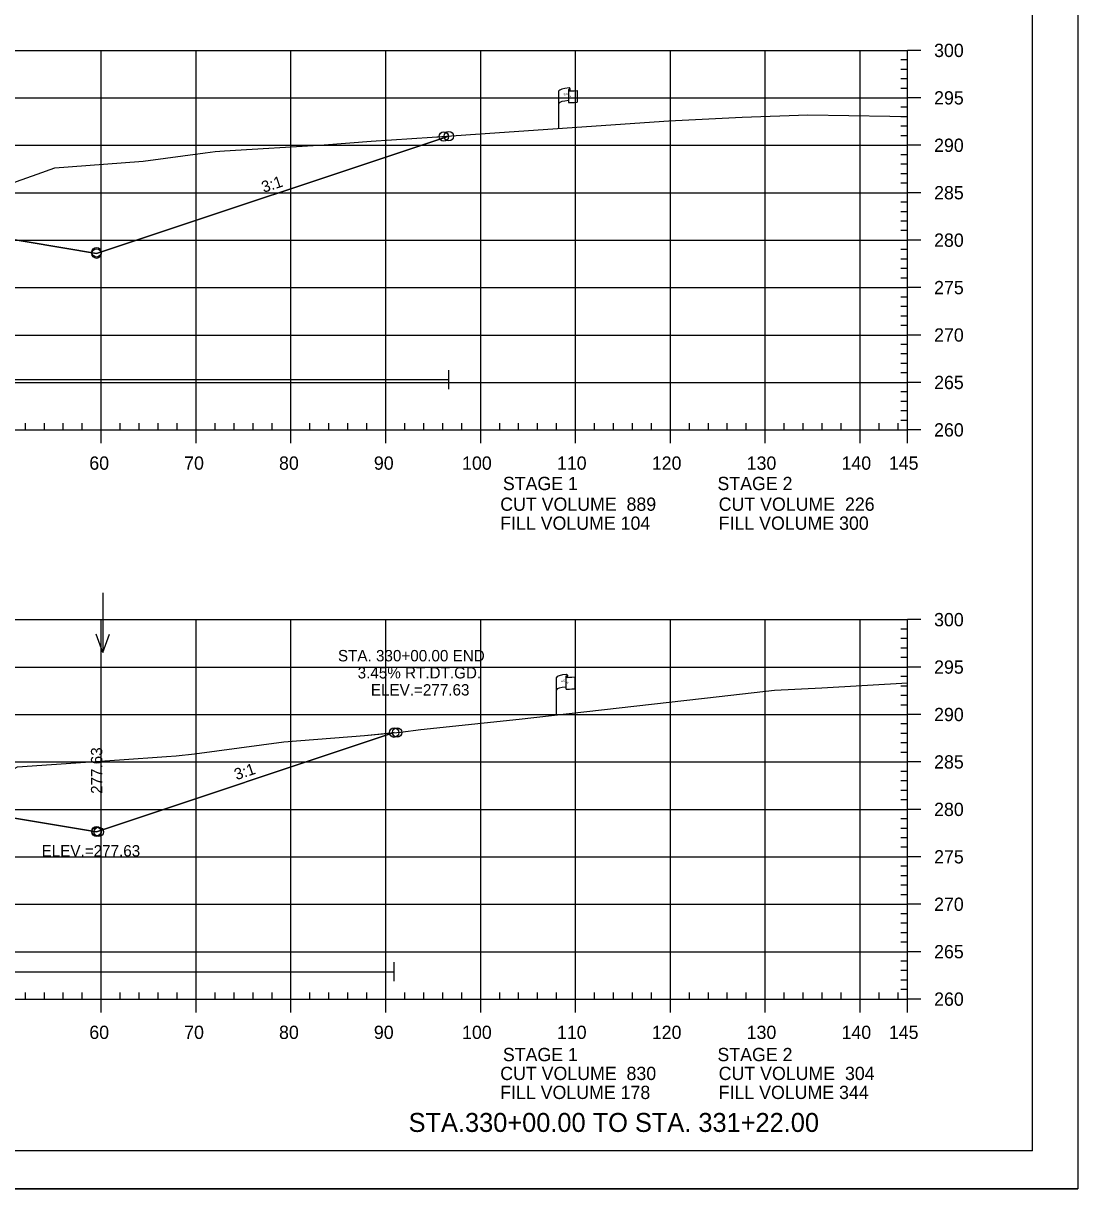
# Model space of a CAD drawing. Extents: x 1365647 to 1367999, y 387113 to 400173.
# Drawn here: x 1365945.9 to 1366057, y 399746.3 to 399869.2 of the extents above; entities that cross this region are included whole.
import ezdxf

# ---------------------------------------------------------------- set-up
doc = ezdxf.new("R2010")
doc.units = 0
for name, color, linetype in [('E_Existing ROW', 7, 'Continuous'), ('R_Axis', 7, 'Continuous'), ('R_Axis Annot', 7, 'Continuous'), ('R_Border', 7, 'Continuous'), ('R_Border Notes', 7, 'Continuous'), ('R_Contours', 7, 'Continuous'), ('R_Draft', 7, 'Continuous'), ('R_Exist Surface', 7, 'Continuous'), ('R_Fin Surface', 7, 'Continuous'), ('R_Fin Surface Annot', 7, 'Continuous'), ('R_Grid', 7, 'Continuous'), ('R_No Plot', 7, 'Continuous'), ('R_Water', 7, 'Continuous'), ('R_Water Annot', 7, 'Continuous')]:
    doc.layers.add(name, color=color, linetype=linetype)

msp = doc.modelspace()

# ---------------------------------------------------------------- linework, layer by layer
at = {"layer": 'E_Existing ROW'}
for p, q in [((1366003.34, 399862.13), (1366003.34, 399862.12)), ((1366003.34, 399862.12), (1366003.34, 399860.89)), ((1366003.5, 399862.29), (1366003.5, 399862.05)), ((1366004.27, 399862.09), (1366004.27, 399860.85)), ((1366002.34, 399858.09), (1366002.34, 399862.04)), ((1366002.07, 399796.27), (1366002.07, 399800.22)), ((1366003.06, 399800.31), (1366003.06, 399800.3)), ((1366003.06, 399800.3), (1366003.06, 399799.07)), ((1366003.23, 399800.47), (1366003.23, 399800.23)), ((1366004, 399800.27), (1366004, 399799.03))]:
    msp.add_line(p, q, dxfattribs=at)
for centre, radius, start, end in [((1366003.41, 399862.13), 0.078, 88.6458, 274.2828), ((1366003.42, 399862.29), 0.0783, 263.0712, 93.9564), ((1366003.41, 399860.89), 0.0783, 180, 273.9564), ((1366003.14, 399800.31), 0.078, 88.6458, 274.2828), ((1366003.15, 399800.47), 0.0783, 263.0712, 93.9564), ((1366003.14, 399799.07), 0.0783, 180, 273.9564)]:
    msp.add_arc(centre, radius, start, end, dxfattribs=at)
for centre, major_axis, ratio, start_param, end_param in [((1366003.92, 399862.08), (-1.58, -0.04), 0.19887, 5.030368, 6.283185), ((1366004.63, 399862.2), (-1.23, -0.13), 0.052933, 0.159456, 1.268315), ((1366003.92, 399860.76), (-1.58, -0.04), 0.19887, 5.083035, 6.194897), ((1366004.63, 399860.96), (-1.23, -0.13), 0.052933, 0.159456, 1.268315), ((1366003.65, 399800.26), (-1.58, -0.04), 0.19887, 5.030368, 6.283185), ((1366004.36, 399800.38), (-1.23, -0.13), 0.052933, 0.159456, 1.268315), ((1366003.64, 399798.94), (-1.58, -0.04), 0.19887, 5.083035, 6.194897), ((1366004.36, 399799.14), (-1.23, -0.13), 0.052933, 0.159456, 1.268315)]:
    msp.add_ellipse(centre, major_axis=major_axis, ratio=ratio, start_param=start_param, end_param=end_param, dxfattribs=at)
at = {"layer": 'R_Axis'}
for p, q in [((1366039.09, 399826.32), (1366039.09, 399866.32)), ((1366040.49, 399866.32), (1366039.09, 399866.32)), ((1366039.09, 399865.32), (1366038.39, 399865.32)), ((1366039.09, 399864.32), (1366038.39, 399864.32)), ((1366039.09, 399863.32), (1366038.39, 399863.32)), ((1366039.09, 399862.32), (1366038.39, 399862.32)), ((1366040.49, 399861.32), (1366039.09, 399861.32)), ((1366039.09, 399860.32), (1366038.39, 399860.32)), ((1366039.09, 399859.32), (1366038.39, 399859.32)), ((1366039.09, 399858.32), (1366038.39, 399858.32)), ((1366039.09, 399857.32), (1366038.39, 399857.32)), ((1366040.49, 399856.32), (1366039.09, 399856.32)), ((1366039.09, 399855.32), (1366038.39, 399855.32)), ((1366039.09, 399854.32), (1366038.39, 399854.32)), ((1366039.09, 399853.32), (1366038.39, 399853.32)), ((1366039.09, 399852.32), (1366038.39, 399852.32)), ((1366040.49, 399851.32), (1366039.09, 399851.32)), ((1366039.09, 399850.32), (1366038.39, 399850.32)), ((1366039.09, 399849.32), (1366038.39, 399849.32)), ((1366039.09, 399848.32), (1366038.39, 399848.32)), ((1366039.09, 399847.32), (1366038.39, 399847.32)), ((1366040.49, 399846.32), (1366039.09, 399846.32)), ((1366039.09, 399845.32), (1366038.39, 399845.32)), ((1366039.09, 399844.32), (1366038.39, 399844.32)), ((1366039.09, 399843.32), (1366038.39, 399843.32)), ((1366039.09, 399842.32), (1366038.39, 399842.32)), ((1366040.49, 399841.32), (1366039.09, 399841.32)), ((1366039.09, 399840.32), (1366038.39, 399840.32)), ((1366039.09, 399839.32), (1366038.39, 399839.32)), ((1366039.09, 399838.32), (1366038.39, 399838.32)), ((1366039.09, 399837.32), (1366038.39, 399837.32)), ((1366040.49, 399836.32), (1366039.09, 399836.32)), ((1366039.09, 399835.32), (1366038.39, 399835.32)), ((1366039.09, 399834.32), (1366038.39, 399834.32)), ((1366039.09, 399833.32), (1366038.39, 399833.32)), ((1366039.09, 399832.32), (1366038.39, 399832.32)), ((1366039.09, 399830.32), (1366038.39, 399830.32)), ((1366040.49, 399831.32), (1366039.09, 399831.32)), ((1366039.09, 399829.32), (1366038.39, 399829.32)), ((1366039.09, 399828.32), (1366038.39, 399828.32)), ((1365946.09, 399826.32), (1365946.09, 399827.02)), ((1365948.09, 399826.32), (1365948.09, 399827.02)), ((1365950.09, 399826.32), (1365950.09, 399827.02)), ((1365952.09, 399826.32), (1365952.09, 399827.02)), ((1365956.09, 399826.32), (1365956.09, 399827.02)), ((1365958.09, 399826.32), (1365958.09, 399827.02)), ((1365960.09, 399826.32), (1365960.09, 399827.02)), ((1365962.09, 399826.32), (1365962.09, 399827.02)), ((1365966.09, 399826.32), (1365966.09, 399827.02)), ((1365968.09, 399826.32), (1365968.09, 399827.02)), ((1365970.09, 399826.32), (1365970.09, 399827.02)), ((1365972.09, 399826.32), (1365972.09, 399827.02)), ((1365976.09, 399826.32), (1365976.09, 399827.02)), ((1365978.09, 399826.32), (1365978.09, 399827.02)), ((1365980.09, 399826.32), (1365980.09, 399827.02)), ((1365982.09, 399826.32), (1365982.09, 399827.02)), ((1365986.09, 399826.32), (1365986.09, 399827.02)), ((1365988.09, 399826.32), (1365988.09, 399827.02)), ((1365990.09, 399826.32), (1365990.09, 399827.02)), ((1365992.09, 399826.32), (1365992.09, 399827.02)), ((1365996.09, 399826.32), (1365996.09, 399827.02)), ((1365998.09, 399826.32), (1365998.09, 399827.02)), ((1366000.09, 399826.32), (1366000.09, 399827.02)), ((1366002.09, 399826.32), (1366002.09, 399827.02)), ((1366006.09, 399826.32), (1366006.09, 399827.02)), ((1366008.09, 399826.32), (1366008.09, 399827.02)), ((1366010.09, 399826.32), (1366010.09, 399827.02)), ((1366012.09, 399826.32), (1366012.09, 399827.02)), ((1366016.09, 399826.32), (1366016.09, 399827.02)), ((1366018.09, 399826.32), (1366018.09, 399827.02)), ((1366020.09, 399826.32), (1366020.09, 399827.02)), ((1366022.09, 399826.32), (1366022.09, 399827.02)), ((1366026.09, 399826.32), (1366026.09, 399827.02)), ((1366028.09, 399826.32), (1366028.09, 399827.02)), ((1366030.09, 399826.32), (1366030.09, 399827.02)), ((1366032.09, 399826.32), (1366032.09, 399827.02)), ((1366036.09, 399826.32), (1366036.09, 399827.02)), ((1366038.09, 399826.32), (1366038.09, 399827.02)), ((1366039.09, 399827.32), (1366038.39, 399827.32)), ((1365749.09, 399826.32), (1366039.09, 399826.32)), ((1365954.09, 399824.92), (1365954.09, 399826.32)), ((1365964.09, 399824.92), (1365964.09, 399826.32)), ((1365974.09, 399824.92), (1365974.09, 399826.32)), ((1365984.09, 399824.92), (1365984.09, 399826.32)), ((1365994.09, 399824.92), (1365994.09, 399826.32)), ((1366004.09, 399824.92), (1366004.09, 399826.32)), ((1366014.09, 399824.92), (1366014.09, 399826.32)), ((1366024.09, 399824.92), (1366024.09, 399826.32)), ((1366034.09, 399824.92), (1366034.09, 399826.32)), ((1366039.09, 399824.92), (1366039.09, 399826.32)), ((1366040.49, 399826.32), (1366039.09, 399826.32)), ((1366039.09, 399766.32), (1366039.09, 399806.32)), ((1366040.49, 399806.32), (1366039.09, 399806.32)), ((1366039.09, 399805.32), (1366038.39, 399805.32)), ((1366039.09, 399804.32), (1366038.39, 399804.32)), ((1366039.09, 399803.32), (1366038.39, 399803.32)), ((1366039.09, 399802.32), (1366038.39, 399802.32)), ((1366040.49, 399801.32), (1366039.09, 399801.32)), ((1366039.09, 399800.32), (1366038.39, 399800.32)), ((1366039.09, 399799.32), (1366038.39, 399799.32)), ((1366039.09, 399798.32), (1366038.39, 399798.32)), ((1366039.09, 399797.32), (1366038.39, 399797.32)), ((1366040.49, 399796.32), (1366039.09, 399796.32)), ((1366039.09, 399795.32), (1366038.39, 399795.32)), ((1366039.09, 399794.32), (1366038.39, 399794.32)), ((1366039.09, 399793.32), (1366038.39, 399793.32)), ((1366039.09, 399792.32), (1366038.39, 399792.32)), ((1366040.49, 399791.32), (1366039.09, 399791.32)), ((1366039.09, 399790.32), (1366038.39, 399790.32)), ((1366039.09, 399789.32), (1366038.39, 399789.32)), ((1366039.09, 399788.32), (1366038.39, 399788.32)), ((1366039.09, 399787.32), (1366038.39, 399787.32)), ((1366040.49, 399786.32), (1366039.09, 399786.32)), ((1366039.09, 399785.32), (1366038.39, 399785.32)), ((1366039.09, 399784.32), (1366038.39, 399784.32)), ((1366039.09, 399783.32), (1366038.39, 399783.32)), ((1366039.09, 399782.32), (1366038.39, 399782.32)), ((1366040.49, 399781.32), (1366039.09, 399781.32)), ((1366039.09, 399780.32), (1366038.39, 399780.32)), ((1366039.09, 399779.32), (1366038.39, 399779.32)), ((1366039.09, 399778.32), (1366038.39, 399778.32)), ((1366039.09, 399777.32), (1366038.39, 399777.32)), ((1366040.49, 399776.32), (1366039.09, 399776.32)), ((1366039.09, 399775.32), (1366038.39, 399775.32)), ((1366039.09, 399774.32), (1366038.39, 399774.32)), ((1366039.09, 399773.32), (1366038.39, 399773.32)), ((1366039.09, 399772.32), (1366038.39, 399772.32)), ((1366040.49, 399771.32), (1366039.09, 399771.32)), ((1366039.09, 399770.32), (1366038.39, 399770.32)), ((1366039.09, 399769.32), (1366038.39, 399769.32)), ((1366039.09, 399768.32), (1366038.39, 399768.32)), ((1365749.09, 399766.32), (1366039.09, 399766.32)), ((1365946.09, 399766.32), (1365946.09, 399767.02)), ((1365948.09, 399766.32), (1365948.09, 399767.02)), ((1365950.09, 399766.32), (1365950.09, 399767.02)), ((1365952.09, 399766.32), (1365952.09, 399767.02)), ((1365954.09, 399764.92), (1365954.09, 399766.32)), ((1365956.09, 399766.32), (1365956.09, 399767.02)), ((1365958.09, 399766.32), (1365958.09, 399767.02)), ((1365960.09, 399766.32), (1365960.09, 399767.02)), ((1365962.09, 399766.32), (1365962.09, 399767.02)), ((1365964.09, 399764.92), (1365964.09, 399766.32)), ((1365966.09, 399766.32), (1365966.09, 399767.02)), ((1365968.09, 399766.32), (1365968.09, 399767.02)), ((1365970.09, 399766.32), (1365970.09, 399767.02)), ((1365972.09, 399766.32), (1365972.09, 399767.02)), ((1365974.09, 399764.92), (1365974.09, 399766.32)), ((1365976.09, 399766.32), (1365976.09, 399767.02)), ((1365978.09, 399766.32), (1365978.09, 399767.02)), ((1365980.09, 399766.32), (1365980.09, 399767.02)), ((1365982.09, 399766.32), (1365982.09, 399767.02)), ((1365984.09, 399764.92), (1365984.09, 399766.32)), ((1365986.09, 399766.32), (1365986.09, 399767.02)), ((1365988.09, 399766.32), (1365988.09, 399767.02)), ((1365990.09, 399766.32), (1365990.09, 399767.02)), ((1365992.09, 399766.32), (1365992.09, 399767.02)), ((1365994.09, 399764.92), (1365994.09, 399766.32)), ((1365996.09, 399766.32), (1365996.09, 399767.02)), ((1365998.09, 399766.32), (1365998.09, 399767.02)), ((1366000.09, 399766.32), (1366000.09, 399767.02)), ((1366002.09, 399766.32), (1366002.09, 399767.02)), ((1366004.09, 399764.92), (1366004.09, 399766.32)), ((1366006.09, 399766.32), (1366006.09, 399767.02)), ((1366008.09, 399766.32), (1366008.09, 399767.02)), ((1366010.09, 399766.32), (1366010.09, 399767.02)), ((1366012.09, 399766.32), (1366012.09, 399767.02)), ((1366014.09, 399764.92), (1366014.09, 399766.32)), ((1366016.09, 399766.32), (1366016.09, 399767.02)), ((1366018.09, 399766.32), (1366018.09, 399767.02)), ((1366020.09, 399766.32), (1366020.09, 399767.02)), ((1366022.09, 399766.32), (1366022.09, 399767.02)), ((1366024.09, 399764.92), (1366024.09, 399766.32)), ((1366026.09, 399766.32), (1366026.09, 399767.02)), ((1366028.09, 399766.32), (1366028.09, 399767.02)), ((1366030.09, 399766.32), (1366030.09, 399767.02)), ((1366032.09, 399766.32), (1366032.09, 399767.02)), ((1366034.09, 399764.92), (1366034.09, 399766.32)), ((1366036.09, 399766.32), (1366036.09, 399767.02)), ((1366038.09, 399766.32), (1366038.09, 399767.02)), ((1366039.09, 399767.32), (1366038.39, 399767.32)), ((1366039.09, 399764.92), (1366039.09, 399766.32)), ((1366040.49, 399766.32), (1366039.09, 399766.32))]:
    msp.add_line(p, q, dxfattribs=at)
at = {"layer": 'R_Border'}
for q in [(1366052.27, 399955.78), (1365736.09, 399750.32)]:
    msp.add_line((1366052.27, 399750.32), q, dxfattribs=at)
at = {"layer": 'R_Contours'}
for points in [[(1365936.33, 399846.88), (1365940.59, 399850.17), (1365941.8, 399850.99), (1365944.2, 399852.07), (1365945.17, 399852.51), (1365947.34, 399853.27), (1365949.18, 399853.94), (1365952.47, 399854.19), (1365958.51, 399854.65), (1365965.03, 399855.53), (1365966.1, 399855.67), (1365967.07, 399855.74), (1365977.59, 399856.35), (1365982.55, 399856.74), (1365988.99, 399857.16), (1365990.73, 399857.28), (1365953.59, 399844.9), (1365942.47, 399846.76)], [(1365934.92, 399785.81), (1365939.16, 399787.4), (1365943.86, 399790.04), (1365945.26, 399790.8), (1365956, 399791.54), (1365960.98, 399791.88), (1365962, 399791.95), (1365963.93, 399792.19), (1365973.34, 399793.43), (1365981.85, 399794.11), (1365984.96, 399794.41), (1365953.6, 399783.95), (1365953.59, 399783.95), (1365943.46, 399785.64)]]:
    msp.add_lwpolyline(points, close=True, dxfattribs=at)
at = {"layer": 'R_Exist Surface'}
for points in [[(1365945.17, 399852.51), (1365947.34, 399853.27), (1365949.18, 399853.94), (1365952.47, 399854.19), (1365958.51, 399854.65), (1365965.03, 399855.53), (1365966.1, 399855.67), (1365967.07, 399855.74), (1365977.59, 399856.35), (1365982.55, 399856.74), (1365988.99, 399857.16), (1365996.06, 399857.65), (1366013.93, 399858.89), (1366021.64, 399859.27), (1366028.58, 399859.54), (1366037.23, 399859.37), (1366039.09, 399859.36)], [(1365945.26, 399790.8), (1365956, 399791.54), (1365960.98, 399791.88), (1365962, 399791.95), (1365963.93, 399792.19), (1365973.34, 399793.43), (1365981.85, 399794.11), (1365985.65, 399794.47), (1365987.79, 399794.73), (1365998.13, 399795.82), (1366019.22, 399798.23), (1366025.07, 399798.89), (1366030.05, 399799.14), (1366039.09, 399799.66)]]:
    msp.add_lwpolyline(points, dxfattribs=at)
at = {"layer": 'R_Fin Surface'}
for points in [[(1365813.18, 399842.86), (1365822.29, 399839.82), (1365834.59, 399843.92), (1365847.47, 399846.07), (1365856.59, 399847.59), (1365862.59, 399847.83), (1365864.59, 399847.87), (1365894.09, 399848.46), (1365923.59, 399848.54), (1365925.59, 399848.55), (1365931.59, 399848.57), (1365942.47, 399846.76), (1365953.59, 399844.9), (1365990.73, 399857.28)], [(1365801.78, 399779.73), (1365815.01, 399775.32), (1365834.59, 399781.85), (1365846.7, 399783.87), (1365856.59, 399785.52), (1365862.59, 399785.76), (1365864.59, 399785.81), (1365894.09, 399786.61), (1365923.59, 399787.4), (1365925.59, 399787.46), (1365931.59, 399787.62), (1365943.46, 399785.64), (1365953.59, 399783.95), (1365953.6, 399783.95), (1365984.96, 399794.41)]]:
    msp.add_lwpolyline(points, dxfattribs=at)
at = {"layer": 'R_Grid'}
for p, q in [((1365749.09, 399866.32), (1366039.09, 399866.32)), ((1365954.09, 399826.32), (1365954.09, 399866.32)), ((1365964.09, 399826.32), (1365964.09, 399866.32)), ((1365974.09, 399826.32), (1365974.09, 399866.32)), ((1365984.09, 399826.32), (1365984.09, 399866.32)), ((1365994.09, 399826.32), (1365994.09, 399866.32)), ((1366004.09, 399826.32), (1366004.09, 399866.32)), ((1366014.09, 399826.32), (1366014.09, 399866.32)), ((1366024.09, 399826.32), (1366024.09, 399866.32)), ((1366034.09, 399826.32), (1366034.09, 399866.32)), ((1366039.09, 399826.32), (1366039.09, 399866.32)), ((1365749.09, 399861.32), (1366039.09, 399861.32)), ((1365749.09, 399856.32), (1366039.09, 399856.32)), ((1365749.09, 399851.32), (1366039.09, 399851.32)), ((1365749.09, 399846.32), (1366039.09, 399846.32)), ((1365749.09, 399841.32), (1366039.09, 399841.32)), ((1365749.09, 399836.32), (1366039.09, 399836.32)), ((1365749.09, 399831.32), (1366039.09, 399831.32)), ((1365749.09, 399826.32), (1366039.09, 399826.32)), ((1365749.09, 399806.32), (1366039.09, 399806.32)), ((1365954.09, 399766.32), (1365954.09, 399806.32)), ((1365964.09, 399766.32), (1365964.09, 399806.32)), ((1365974.09, 399766.32), (1365974.09, 399806.32)), ((1365984.09, 399766.32), (1365984.09, 399806.32)), ((1365994.09, 399766.32), (1365994.09, 399806.32)), ((1366004.09, 399766.32), (1366004.09, 399806.32)), ((1366014.09, 399766.32), (1366014.09, 399806.32)), ((1366024.09, 399766.32), (1366024.09, 399806.32)), ((1366034.09, 399766.32), (1366034.09, 399806.32)), ((1366039.09, 399766.32), (1366039.09, 399806.32)), ((1365749.09, 399801.32), (1366039.09, 399801.32)), ((1365749.09, 399796.32), (1366039.09, 399796.32)), ((1365749.09, 399791.32), (1366039.09, 399791.32)), ((1365749.09, 399786.32), (1366039.09, 399786.32)), ((1365749.09, 399781.32), (1366039.09, 399781.32)), ((1365749.09, 399776.32), (1366039.09, 399776.32)), ((1365749.09, 399771.32), (1366039.09, 399771.32)), ((1365749.09, 399766.32), (1366039.09, 399766.32))]:
    msp.add_line(p, q, dxfattribs=at)
at = {"layer": 'R_No Plot'}
msp.add_line((1365723.69, 399746.34), (1366057.03, 399746.34), dxfattribs=at)
msp.add_lwpolyline([(1365723.69, 399959.68), (1366057.03, 399959.68), (1366057.03, 399746.34), (1365723.69, 399746.34)], close=True, dxfattribs=at)
for centre in [(1365990.2, 399857.24), (1365990.73, 399857.28), (1365990.73, 399857.28), (1365953.59, 399845.04), (1365953.59, 399844.9), (1365953.59, 399844.9), (1365984.96, 399794.41), (1365984.96, 399794.41), (1365985.28, 399794.43), (1365953.59, 399784.03), (1365953.59, 399783.95), (1365953.59, 399783.95), (1365953.6, 399783.95), (1365953.6, 399783.95), (1365953.82, 399783.95)]:
    msp.add_circle(centre, 0.5, dxfattribs=at)
at = {"layer": 'R_Water'}
for p, q in [((1365990.73, 399830.62), (1365990.73, 399832.62)), ((1365880.78, 399831.62), (1365990.73, 399831.62)), ((1365984.96, 399768.2), (1365984.96, 399770.2)), ((1365880.78, 399769.2), (1365984.96, 399769.2))]:
    msp.add_line(p, q, dxfattribs=at)
at = {"layer": 'R_Water Annot'}
for p, q in [((1365954.25, 399809.13), (1365954.25, 399802.85)), ((1365954.25, 399802.85), (1365953.55, 399804.77)), ((1365954.25, 399802.85), (1365954.95, 399804.77))]:
    msp.add_line(p, q, dxfattribs=at)

# ---------------------------------------------------------------- texts
at = {"layer": 'E_Existing ROW'}
for s, height, rotation, p in [('DWB 11-9-07', 0.001, 90, (1366003.5, 399862.05)), ('R ', 0.2, 9.9884, (1366002.86, 399861.54)), (' O', 0.2, 9.9884, (1366003.01, 399861.58)), ('W', 0.2, 351.1788, (1366003.34, 399861.42)), ('DWB 11-9-07', 0.001, 5.0717, (1366004.26, 399860.85)), ('DWB 11-9-07', 0.001, 90, (1366002.34, 399858.09)), ('R ', 0.2, 9.9884, (1366002.59, 399799.72)), (' O', 0.2, 9.9884, (1366002.73, 399799.76)), ('W', 0.2, 351.1788, (1366003.06, 399799.6)), ('DWB 11-9-07', 0.001, 90, (1366003.23, 399800.23)), ('DWB 11-9-07', 0.001, 5.0717, (1366003.99, 399799.03)), ('DWB 11-9-07', 0.001, 90, (1366002.07, 399796.27))]:
    msp.add_text(s, height=height, rotation=rotation, dxfattribs=at).set_placement(p)
at = {"layer": 'R_Axis Annot'}
for s, p in [('300', (1366041.89, 399865.62)), ('295', (1366041.89, 399860.62)), ('290', (1366041.89, 399855.62)), ('285', (1366041.89, 399850.62)), ('280', (1366041.89, 399845.62)), ('275', (1366041.89, 399840.62)), ('270', (1366041.89, 399835.62)), ('265', (1366041.89, 399830.62)), ('260', (1366041.89, 399825.62)), ('60', (1365952.83, 399822.12)), ('70', (1365962.83, 399822.12)), ('80', (1365972.83, 399822.12)), ('90', (1365982.83, 399822.12)), ('100', (1365992.13, 399822.12)), ('110', (1366002.13, 399822.12)), ('120', (1366012.13, 399822.12)), ('130', (1366022.13, 399822.12)), ('140', (1366032.13, 399822.12)), ('145', (1366037.12, 399822.12)), ('STAGE 1', (1365996.43, 399819.97)), ('STAGE 2', (1366019.05, 399819.97)), ('CUT VOLUME  889', (1365996.15, 399817.79)), ('CUT VOLUME  226', (1366019.18, 399817.79)), ('FILL VOLUME 104', (1365996.15, 399815.79)), ('FILL VOLUME 300', (1366019.18, 399815.79)), ('300', (1366041.89, 399805.62)), ('295', (1366041.89, 399800.62)), ('290', (1366041.89, 399795.62)), ('285', (1366041.89, 399790.62)), ('280', (1366041.89, 399785.62)), ('275', (1366041.89, 399780.62)), ('270', (1366041.89, 399775.62)), ('265', (1366041.89, 399770.62)), ('260', (1366041.89, 399765.62)), ('60', (1365952.83, 399762.12)), ('70', (1365962.83, 399762.12)), ('80', (1365972.83, 399762.12)), ('90', (1365982.83, 399762.12)), ('100', (1365992.13, 399762.12)), ('110', (1366002.13, 399762.12)), ('120', (1366012.13, 399762.12)), ('130', (1366022.13, 399762.12)), ('140', (1366032.13, 399762.12)), ('145', (1366037.12, 399762.12)), ('STAGE 1', (1365996.43, 399759.78)), ('STAGE 2', (1366019.05, 399759.78)), ('CUT VOLUME  830', (1365996.15, 399757.79)), ('CUT VOLUME  304', (1366019.18, 399757.79)), ('FILL VOLUME 178', (1365996.15, 399755.79)), ('FILL VOLUME 344', (1366019.18, 399755.79))]:
    msp.add_text(s, height=1.4, dxfattribs=at).set_placement(p)
at = {"layer": 'R_Border Notes'}
msp.add_text('ELEV.=277.63', height=1.2, dxfattribs=at).set_placement((1365947.8, 399781.35))
at = {"layer": 'R_Draft'}
msp.add_text('STA.330+00.00 TO STA. 331+22.00', height=2, dxfattribs=at).set_placement((1365986.49, 399752.32))
at = {"layer": 'R_Fin Surface Annot'}
for s, rotation, p in [('3:1', 18.4349, (1365971.21, 399851.3)), ('277.63', 90, (1365954.2, 399787.95)), ('3:1', 18.4349, (1365968.34, 399789.39))]:
    msp.add_text(s, height=1.2, rotation=rotation, dxfattribs=at).set_placement(p)
at = {"layer": 'R_Water'}
for s, p in [('STA. 330+00.00 END', (1365979.04, 399801.92)), ('3.45% RT.DT.GD.', (1365981.12, 399800.12)), ('ELEV.=277.63', (1365982.51, 399798.32))]:
    msp.add_text(s, height=1.2, dxfattribs=at).set_placement(p)

doc.saveas('drawing.dxf')
